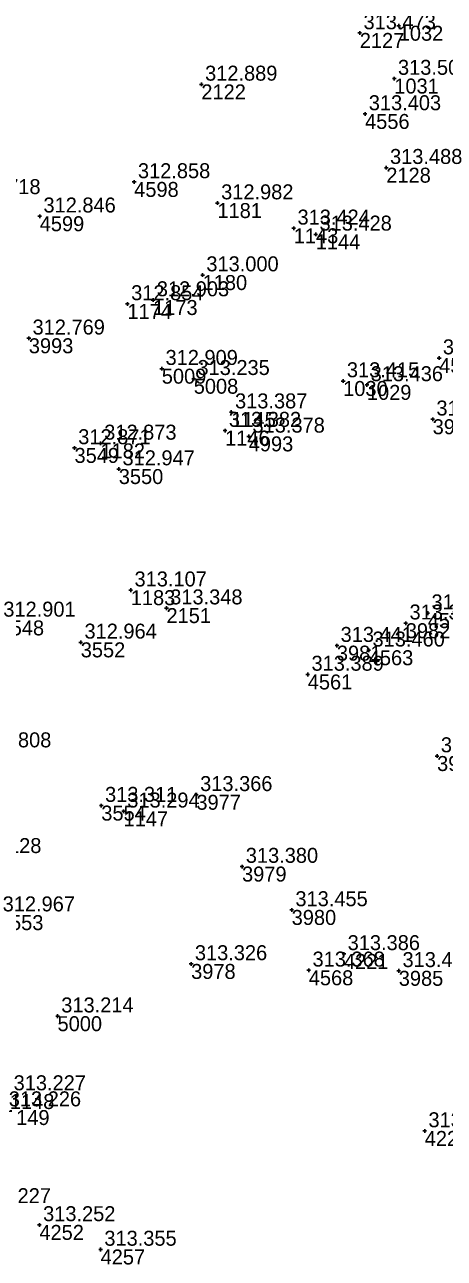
# Model space of a CAD drawing. Extents: x -829398 to -819400, y -1074439 to -1067977.
# Drawn here: x -820488.2 to -820454.5, y -1068519.3 to -1068420.4 of the extents above; entities that cross this region are included whole.
import ezdxf

# ---------------------------------------------------------------- set-up
doc = ezdxf.new("R2010")
doc.units = 0
for name, color, linetype in [('Vrstva 60', 7, 'Continuous'), ('Vrstva 61', 7, 'Continuous'), ('Čísla bodů_doměření_2012', 7, 'Continuous')]:
    doc.layers.add(name, color=color, linetype=linetype)

# ---------------------------------------------------------------- blocks, each defined once
blk = doc.blocks.new('BOD')
at = {"layer": 'Čísla bodů_doměření_2012'}
for p, q in [((-0.15, 0), (0.15, 0)), ((0, -0.15), (0, 0.15))]:
    blk.add_line(p, q, dxfattribs=at)

msp = doc.modelspace()

# ---------------------------------------------------------------- block references
at = {"layer": 'Vrstva 60'}
for p in [(-820458.144, -1068420.47), (-820461.27, -1068421.05), (-820473.98, -1068425.171), (-820458.504, -1068424.703), (-820460.847, -1068427.541), (-820459.142, -1068431.847), (-820479.367, -1068432.988), (-820472.692, -1068434.682), (-820486.946, -1068435.737), (-820466.565, -1068436.706), (-820464.801, -1068437.188), (-820473.878, -1068440.452), (-820479.911, -1068442.765), (-820477.852, -1068442.452), (-820487.821, -1068445.518), (-820454.903, -1068447.106), (-820477.153, -1068447.955), (-820474.591, -1068448.761), (-820462.605, -1068448.942), (-820460.698, -1068449.256), (-820471.577, -1068451.436), (-820455.422, -1068452.008), (-820472.077, -1068452.916), (-820482.072, -1068453.943), (-820470.177, -1068453.38), (-820484.156, -1068454.306), (-820480.604, -1068455.999), (-820479.641, -1068465.707), (-820476.777, -1068467.145), (-820455.819, -1068467.546), (-820457.579, -1068468.355), (-820483.656, -1068469.889), (-820463.108, -1068470.153), (-820460.549, -1068470.522), (-820465.442, -1068472.462), (-820455.068, -1068478.999), (-820474.377, -1068482.106), (-820482.005, -1068482.972), (-820480.22, -1068483.428), (-820470.714, -1068487.858), (-820466.734, -1068491.335), (-820474.799, -1068495.662), (-820462.543, -1068494.856), (-820465.361, -1068496.172), (-820458.142, -1068496.214), (-820485.516, -1068499.849), (-820456.061, -1068509.05), (-820486.974, -1068516.577), (-820482.062, -1068518.546)]:
    msp.add_blockref('BOD', p, dxfattribs=at)

# ---------------------------------------------------------------- texts
for s, p in [('2127', (-820461.27, -1068422.25)), ('1032', (-820458.144, -1068421.67)), ('2122', (-820473.98, -1068426.371)), ('1031', (-820458.504, -1068425.903)), ('4556', (-820460.847, -1068428.741)), ('2128', (-820459.142, -1068433.047)), ('4598', (-820479.367, -1068434.188)), ('1181', (-820472.692, -1068435.882)), ('4599', (-820486.946, -1068436.937)), ('1143', (-820466.565, -1068437.906)), ('1144', (-820464.801, -1068438.388)), ('1180', (-820473.878, -1068441.652)), ('1174', (-820479.911, -1068443.965)), ('1173', (-820477.852, -1068443.652)), ('3993', (-820487.821, -1068446.718)), ('4577', (-820454.903, -1068448.306)), ('5009', (-820477.153, -1068449.155)), ('5008', (-820474.591, -1068449.961)), ('1030', (-820462.605, -1068450.142)), ('1029', (-820460.698, -1068450.456)), ('1145', (-820471.577, -1068452.636)), ('3983', (-820455.422, -1068453.208)), ('1146', (-820472.077, -1068454.116)), ('1182', (-820482.072, -1068455.143)), ('4993', (-820470.177, -1068454.58)), ('3549', (-820484.156, -1068455.506)), ('3550', (-820480.604, -1068457.199)), ('1183', (-820479.641, -1068466.907)), ('2151', (-820476.777, -1068468.345)), ('4575', (-820455.819, -1068468.746)), ('3548', (-820490.167, -1068469.328)), ('3982', (-820457.579, -1068469.555)), ('3552', (-820483.656, -1068471.089)), ('3981', (-820463.108, -1068471.353)), ('4563', (-820460.549, -1068471.722)), ('4561', (-820465.442, -1068473.662)), ('3984', (-820455.068, -1068480.199)), ('3977', (-820474.377, -1068483.306)), ('3554', (-820482.005, -1068484.172)), ('1147', (-820480.22, -1068484.628)), ('3979', (-820470.714, -1068489.058)), ('3980', (-820466.734, -1068492.535)), ('3553', (-820490.22, -1068492.95)), ('4221', (-820462.543, -1068496.056)), ('3978', (-820474.799, -1068496.862)), ('4568', (-820465.361, -1068497.372)), ('3985', (-820458.142, -1068497.414)), ('5000', (-820485.516, -1068501.049)), ('1148', (-820489.34, -1068507.288)), ('1149', (-820489.728, -1068508.573)), ('4220', (-820456.061, -1068510.25)), ('4252', (-820486.974, -1068517.777)), ('4257', (-820482.062, -1068519.746))]:
    msp.add_text(s, height=1.2, dxfattribs=at).set_placement(p)
at = {"layer": 'Vrstva 61'}
for s, p in [('313.473', (-820460.97, -1068420.75)), ('313.509', (-820458.204, -1068424.403)), ('312.889', (-820473.68, -1068424.871)), ('313.403', (-820460.547, -1068427.241)), ('313.488', (-820458.842, -1068431.547)), ('312.858', (-820479.067, -1068432.688)), ('312.718', (-820492.68, -1068433.965)), ('312.982', (-820472.392, -1068434.382)), ('312.846', (-820486.646, -1068435.437)), ('313.424', (-820466.265, -1068436.406)), ('313.428', (-820464.501, -1068436.888)), ('313.000', (-820473.578, -1068440.152)), ('312.903', (-820477.552, -1068442.152)), ('312.854', (-820479.611, -1068442.465)), ('312.769', (-820487.521, -1068445.218)), ('313.447', (-820454.603, -1068446.806)), ('312.909', (-820476.853, -1068447.655)), ('313.235', (-820474.291, -1068448.461)), ('313.415', (-820462.305, -1068448.642)), ('313.436', (-820460.398, -1068448.956)), ('313.387', (-820471.277, -1068451.136)), ('313.439', (-820455.122, -1068451.708)), ('313.382', (-820471.777, -1068452.616)), ('313.378', (-820469.877, -1068453.08)), ('312.871', (-820483.856, -1068454.006)), ('312.873', (-820481.772, -1068453.643)), ('312.947', (-820480.304, -1068455.699)), ('313.107', (-820479.341, -1068465.407)), ('313.348', (-820476.477, -1068466.845)), ('312.901', (-820489.867, -1068467.828)), ('313.392', (-820457.279, -1068468.055)), ('313.363', (-820455.519, -1068467.246)), ('312.964', (-820483.356, -1068469.589)), ('313.441', (-820462.808, -1068469.853)), ('313.460', (-820460.249, -1068470.222)), ('313.389', (-820465.142, -1068472.162)), ('312.808', (-820491.816, -1068478.302)), ('313.369', (-820454.768, -1068478.699)), ('313.366', (-820474.077, -1068481.806)), ('313.311', (-820481.705, -1068482.672)), ('313.294', (-820479.92, -1068483.128)), ('313.128', (-820492.612, -1068486.776)), ('313.380', (-820470.414, -1068487.558)), ('312.967', (-820489.92, -1068491.45)), ('313.455', (-820466.434, -1068491.035)), ('313.386', (-820462.243, -1068494.556)), ('313.326', (-820474.499, -1068495.362)), ('313.368', (-820465.061, -1068495.872)), ('313.417', (-820457.842, -1068495.914)), ('313.214', (-820485.216, -1068499.549)), ('313.227', (-820489.04, -1068505.788)), ('313.226', (-820489.428, -1068507.073)), ('313.392', (-820455.761, -1068508.75)), ('313.227', (-820491.846, -1068514.834)), ('313.252', (-820486.674, -1068516.277)), ('313.355', (-820481.762, -1068518.246))]:
    msp.add_text(s, height=1.2, dxfattribs=at).set_placement(p)

doc.saveas('drawing.dxf')
